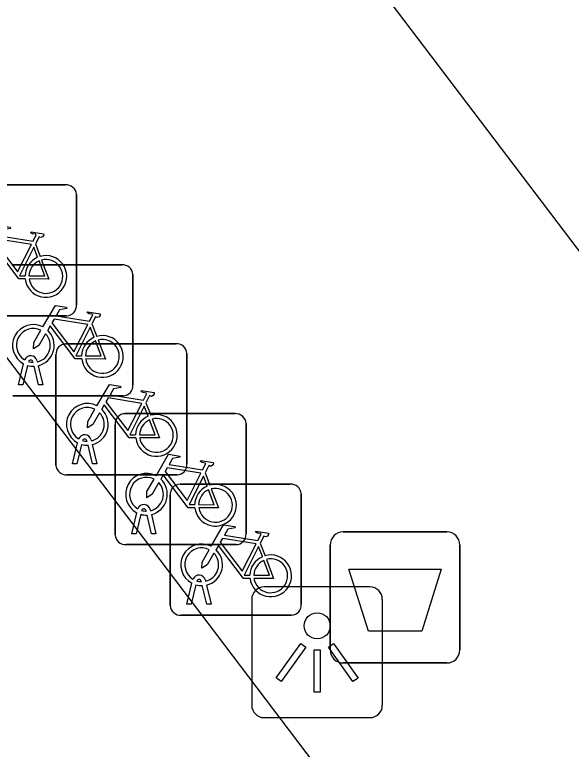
# Model space of a CAD drawing. Extents: x 160037 to 160839, y 385326 to 386441.
# Drawn here: x 160328.71 to 160332.95, y 385994.44 to 386000.04 of the extents above; entities that cross this region are included whole.
import ezdxf

# ---------------------------------------------------------------- set-up
doc = ezdxf.new("R2010")
doc.units = 0
for name, color, linetype in [('IMGEO_Afvalbak', 7, 'Continuous'), ('IMGEO_Fietsenrek', 7, 'Continuous'), ('IMGEO_Lichtpunt', 7, 'Continuous'), ('IMGEO_Pand_overbouw', 7, 'Continuous'), ('IMGEO_Rijbaan_lokaal_open', 7, 'Continuous')]:
    doc.layers.add(name, color=color, linetype=linetype)

msp = doc.modelspace()

# ---------------------------------------------------------------- linework, layer by layer
at = {"layer": 'IMGEO_Afvalbak'}
for p, q in [((160331.2141, 385996.0945), (160332.0039, 385996.0945)), ((160332.0039, 385996.0945), (160331.2141, 385996.0945)), ((160331.1141, 385995.1955), (160331.1141, 385995.9945)), ((160331.1141, 385995.9945), (160331.1141, 385995.1955)), ((160332.1039, 385995.9945), (160332.1039, 385995.1955)), ((160332.1039, 385995.1955), (160332.1039, 385995.9945)), ((160332.0039, 385995.0955), (160331.2141, 385995.0955)), ((160331.2141, 385995.0955), (160332.0039, 385995.0955))]:
    msp.add_line(p, q, dxfattribs=at)
msp.add_lwpolyline([(160331.2568, 385995.8094), (160331.9612, 385995.8094), (160331.8124, 385995.3385), (160331.4056, 385995.3385), (160331.2568, 385995.8094)], dxfattribs=at)
for centre, start, end in [((160331.2141, 385995.9945), 90, 180), ((160331.2141, 385995.9945), 90, 180), ((160332.0039, 385995.9945), 0, 90), ((160332.0039, 385995.9945), 360, 90), ((160331.2141, 385995.1955), 180, 270), ((160331.2141, 385995.1955), 180, 270), ((160332.0039, 385995.1955), 270, 0), ((160332.0039, 385995.1955), 270, 0)]:
    msp.add_arc(centre, 0.1, start, end, dxfattribs=at)
at = {"layer": 'IMGEO_Fietsenrek'}
for p, q in [((160328.2539, 385998.7415), (160329.0948, 385998.7415)), ((160329.0948, 385998.7415), (160328.2539, 385998.7415)), ((160329.1785, 385998.6671), (160329.1785, 385997.8262)), ((160329.1785, 385997.8262), (160329.1785, 385998.6671)), ((160328.8662, 385998.2912), (160328.9025, 385998.196)), ((160328.6849, 385998.1315), (160329.5258, 385998.1315)), ((160329.5258, 385998.1315), (160328.6849, 385998.1315)), ((160329.6095, 385998.0571), (160329.6095, 385997.2162)), ((160329.6095, 385997.2162), (160329.6095, 385998.0571)), ((160329.1041, 385997.7425), (160328.2632, 385997.7425)), ((160328.2632, 385997.7425), (160329.1041, 385997.7425)), ((160329.2972, 385997.6812), (160329.3335, 385997.586)), ((160329.0969, 385997.5295), (160329.9378, 385997.5295)), ((160329.9378, 385997.5295), (160329.0969, 385997.5295)), ((160329.0225, 385996.6049), (160329.0225, 385997.4458)), ((160329.0225, 385997.4458), (160329.0225, 385996.6049)), ((160330.0215, 385997.4551), (160330.0215, 385996.6142)), ((160330.0215, 385996.6142), (160330.0215, 385997.4551)), ((160328.7375, 385997.2163), (160328.7758, 385997.3763)), ((160328.8062, 385997.3641), (160328.7709, 385997.2163)), ((160328.8479, 385997.3879), (160328.8469, 385997.3922)), ((160328.889, 385997.2163), (160328.8551, 385997.358)), ((160328.8786, 385997.3994), (160328.8804, 385997.3915)), ((160328.8874, 385997.3623), (160328.9224, 385997.2163)), ((160328.7709, 385997.2163), (160328.7375, 385997.2163)), ((160328.9224, 385997.2163), (160328.889, 385997.2163)), ((160329.5351, 385997.1325), (160328.6942, 385997.1325)), ((160328.6942, 385997.1325), (160329.5351, 385997.1325)), ((160329.7092, 385997.0792), (160329.7455, 385996.984)), ((160329.5479, 385996.9965), (160330.3888, 385996.9965)), ((160330.3888, 385996.9965), (160329.5479, 385996.9965)), ((160329.4735, 385996.0719), (160329.4735, 385996.9128)), ((160329.4735, 385996.9128), (160329.4735, 385996.0719)), ((160330.4725, 385996.9221), (160330.4725, 385996.0812)), ((160330.4725, 385996.0812), (160330.4725, 385996.9221)), ((160329.2906, 385996.7974), (160329.2924, 385996.7895)), ((160329.1495, 385996.6143), (160329.1878, 385996.7743)), ((160329.2182, 385996.7621), (160329.1829, 385996.6143)), ((160329.2599, 385996.7859), (160329.2589, 385996.7902)), ((160329.301, 385996.6143), (160329.2671, 385996.756)), ((160329.2994, 385996.7603), (160329.3344, 385996.6143)), ((160329.1829, 385996.6143), (160329.1495, 385996.6143)), ((160329.3344, 385996.6143), (160329.301, 385996.6143)), ((160329.9471, 385996.5305), (160329.1062, 385996.5305)), ((160329.1062, 385996.5305), (160329.9471, 385996.5305)), ((160330.1602, 385996.5462), (160330.1965, 385996.451)), ((160329.9689, 385996.4585), (160330.8098, 385996.4585)), ((160330.8098, 385996.4585), (160329.9689, 385996.4585)), ((160329.8945, 385995.5339), (160329.8945, 385996.3748)), ((160329.8945, 385996.3748), (160329.8945, 385995.5339)), ((160330.8935, 385996.3841), (160330.8935, 385995.5432)), ((160330.8935, 385995.5432), (160330.8935, 385996.3841)), ((160329.6005, 385996.0813), (160329.6388, 385996.2413)), ((160329.7109, 385996.2529), (160329.7099, 385996.2572)), ((160329.7416, 385996.2644), (160329.7434, 385996.2565)), ((160329.6692, 385996.2291), (160329.6339, 385996.0813)), ((160329.752, 385996.0813), (160329.7181, 385996.223)), ((160329.7504, 385996.2273), (160329.7854, 385996.0813)), ((160329.6339, 385996.0813), (160329.6005, 385996.0813)), ((160329.7854, 385996.0813), (160329.752, 385996.0813)), ((160330.3981, 385995.9975), (160329.5572, 385995.9975)), ((160329.5572, 385995.9975), (160330.3981, 385995.9975)), ((160330.5812, 385996.0082), (160330.6175, 385995.913)), ((160330.0215, 385995.5433), (160330.0598, 385995.7033)), ((160330.0902, 385995.6911), (160330.0549, 385995.5433)), ((160330.1319, 385995.7149), (160330.1309, 385995.7192)), ((160330.173, 385995.5433), (160330.1391, 385995.685)), ((160330.1626, 385995.7264), (160330.1644, 385995.7185)), ((160330.1714, 385995.6893), (160330.2064, 385995.5433)), ((160330.0549, 385995.5433), (160330.0215, 385995.5433)), ((160330.2064, 385995.5433), (160330.173, 385995.5433)), ((160330.8191, 385995.4595), (160329.9782, 385995.4595)), ((160329.9782, 385995.4595), (160330.8191, 385995.4595))]:
    msp.add_line(p, q, dxfattribs=at)
for points in [[(160328.4921, 385998.2682), (160328.5868, 385998.4317), (160328.673, 385998.4179), (160328.6747, 385998.4092), (160328.6186, 385998.3983), (160328.5924, 385998.353), (160328.8476, 385998.3122)], [(160328.8476, 385998.3122), (160328.8726, 385998.361), (160328.8675, 385998.365), (160328.8443, 385998.3687), (160328.8316, 385998.3762), (160328.8306, 385998.3793), (160328.8328, 385998.3839), (160328.9276, 385998.3688), (160328.9299, 385998.3585), (160328.9205, 385998.3461), (160328.9081, 385998.3397), (160328.8936, 385998.3459), (160328.8662, 385998.2912)], [(160328.8347, 385998.287), (160328.5779, 385998.328), (160328.5612, 385998.2992), (160328.7282, 385998.0789), (160328.8347, 385998.287)], [(160328.7878, 385998.0235), (160328.7381, 385998.0236), (160328.5474, 385998.2753), (160328.5284, 385998.2425)], [(160328.8827, 385998.189), (160328.8534, 385998.2658), (160328.744, 385998.0477), (160328.7867, 385998.0476)], [(160328.8167, 385998.0475), (160328.9366, 385998.0473), (160328.8934, 385998.1609)], [(160328.9132, 385998.1678), (160328.9682, 385998.0232), (160328.8181, 385998.0235)], [(160328.9231, 385997.6582), (160329.0178, 385997.8217), (160329.104, 385997.8079), (160329.1057, 385997.7992), (160329.0496, 385997.7883), (160329.0234, 385997.743), (160329.2786, 385997.7022)], [(160329.2786, 385997.7022), (160329.3036, 385997.751), (160329.2985, 385997.755), (160329.2753, 385997.7587), (160329.2626, 385997.7662), (160329.2616, 385997.7693), (160329.2638, 385997.7739), (160329.3586, 385997.7588), (160329.3609, 385997.7485), (160329.3515, 385997.7361), (160329.3391, 385997.7297), (160329.3246, 385997.7359), (160329.2972, 385997.6812)], [(160329.2657, 385997.677), (160329.0089, 385997.718), (160328.9922, 385997.6892), (160329.1592, 385997.4689), (160329.2657, 385997.677)], [(160329.2188, 385997.4135), (160329.1691, 385997.4136), (160328.9784, 385997.6653), (160328.9594, 385997.6325)], [(160329.3137, 385997.579), (160329.2844, 385997.6558), (160329.175, 385997.4377), (160329.2177, 385997.4376)], [(160328.9438, 385997.6057), (160328.8922, 385997.5165), (160328.8523, 385997.4905), (160328.8535, 385997.538), (160328.908, 385997.6322)], [(160329.2477, 385997.4375), (160329.3676, 385997.4373), (160329.3244, 385997.5509)], [(160329.3442, 385997.5578), (160329.3992, 385997.4132), (160329.2491, 385997.4135)], [(160329.3351, 385997.0562), (160329.4298, 385997.2197), (160329.516, 385997.2059), (160329.5177, 385997.1972), (160329.4616, 385997.1863), (160329.4354, 385997.141), (160329.6906, 385997.1002)], [(160329.6906, 385997.1002), (160329.7156, 385997.149), (160329.7105, 385997.153), (160329.6873, 385997.1567), (160329.6746, 385997.1642), (160329.6736, 385997.1673), (160329.6758, 385997.1719), (160329.7706, 385997.1568), (160329.7729, 385997.1465), (160329.7635, 385997.1341), (160329.7511, 385997.1277), (160329.7366, 385997.1339), (160329.7092, 385997.0792)], [(160329.6777, 385997.075), (160329.4209, 385997.116), (160329.4042, 385997.0872), (160329.5712, 385996.8669), (160329.6777, 385997.075)], [(160329.3558, 385997.0037), (160329.3042, 385996.9145), (160329.2643, 385996.8885), (160329.2655, 385996.936), (160329.32, 385997.0302)], [(160329.6308, 385996.8115), (160329.5811, 385996.8116), (160329.3904, 385997.0633), (160329.3714, 385997.0305)], [(160329.7257, 385996.977), (160329.6964, 385997.0538), (160329.587, 385996.8357), (160329.6297, 385996.8356)], [(160329.6597, 385996.8355), (160329.7796, 385996.8353), (160329.7364, 385996.9489)], [(160329.7562, 385996.9558), (160329.8112, 385996.8112), (160329.6611, 385996.8115)], [(160329.7861, 385996.5232), (160329.8808, 385996.6867), (160329.967, 385996.6729), (160329.9687, 385996.6642), (160329.9126, 385996.6533), (160329.8864, 385996.608), (160330.1416, 385996.5672)], [(160330.1416, 385996.5672), (160330.1666, 385996.616), (160330.1615, 385996.62), (160330.1383, 385996.6237), (160330.1256, 385996.6312), (160330.1246, 385996.6343), (160330.1268, 385996.6389), (160330.2216, 385996.6238), (160330.2239, 385996.6135), (160330.2145, 385996.6011), (160330.2021, 385996.5947), (160330.1876, 385996.6009), (160330.1602, 385996.5462)], [(160330.1287, 385996.542), (160329.8719, 385996.583), (160329.8552, 385996.5542), (160330.0222, 385996.3339), (160330.1287, 385996.542)], [(160330.0818, 385996.2785), (160330.0321, 385996.2786), (160329.8414, 385996.5303), (160329.8224, 385996.4975)], [(160330.1767, 385996.444), (160330.1474, 385996.5208), (160330.038, 385996.3027), (160330.0807, 385996.3026)], [(160329.8068, 385996.4707), (160329.7552, 385996.3815), (160329.7153, 385996.3555), (160329.7165, 385996.403), (160329.771, 385996.4972)], [(160330.1107, 385996.3025), (160330.2306, 385996.3023), (160330.1874, 385996.4159)], [(160330.2072, 385996.4228), (160330.2622, 385996.2782), (160330.1121, 385996.2785)], [(160330.2071, 385995.9852), (160330.3018, 385996.1487), (160330.388, 385996.1349), (160330.3897, 385996.1262), (160330.3336, 385996.1153), (160330.3074, 385996.07), (160330.5626, 385996.0292)], [(160330.5626, 385996.0292), (160330.5876, 385996.078), (160330.5825, 385996.082), (160330.5593, 385996.0857), (160330.5466, 385996.0932), (160330.5456, 385996.0963), (160330.5478, 385996.1009), (160330.6426, 385996.0858), (160330.6449, 385996.0755), (160330.6355, 385996.0631), (160330.6231, 385996.0567), (160330.6086, 385996.0629), (160330.5812, 385996.0082)], [(160330.5497, 385996.004), (160330.2929, 385996.045), (160330.2762, 385996.0162), (160330.4432, 385995.7959), (160330.5497, 385996.004)], [(160330.2278, 385995.9327), (160330.1762, 385995.8435), (160330.1363, 385995.8175), (160330.1375, 385995.865), (160330.192, 385995.9592)], [(160330.5028, 385995.7405), (160330.4531, 385995.7406), (160330.2624, 385995.9923), (160330.2434, 385995.9595)], [(160330.5977, 385995.906), (160330.5684, 385995.9828), (160330.459, 385995.7647), (160330.5017, 385995.7646)], [(160330.5317, 385995.7645), (160330.6516, 385995.7643), (160330.6084, 385995.8779)], [(160330.6282, 385995.8848), (160330.6832, 385995.7402), (160330.5331, 385995.7405)]]:
    msp.add_lwpolyline(points, dxfattribs=at)
for centre, radius, start, end in [((160329.1006, 385998.6638), 0.0779, 2.4484, 94.2845), ((160329.1006, 385998.6638), 0.0779, 2.4484, 94.2845), ((160328.9457, 385998.0429), 0.159, 187.0065, 105.7708), ((160328.9457, 385998.0429), 0.159, 113.3408, 178.3217), ((160328.9457, 385998.0429), 0.129, 113.923, 177.9556), ((160328.9457, 385998.0429), 0.129, 188.6715, 104.5883), ((160329.5316, 385998.0538), 0.0779, 2.4484, 94.2845), ((160329.5316, 385998.0538), 0.0779, 2.4484, 94.2845), ((160329.1008, 385997.8204), 0.0779, 272.4484, 4.2845), ((160329.1008, 385997.8204), 0.0779, 272.4484, 4.2845), ((160328.8501, 385997.5169), 0.159, 62.6766, 242.1369), ((160328.8501, 385997.5169), 0.129, 63.3192, 238.903), ((160328.8501, 385997.5169), 0.129, 283.6043, 43.4302), ((160328.8501, 385997.5169), 0.159, 283.5766, 46.6042), ((160329.3767, 385997.4329), 0.159, 113.3408, 178.3217), ((160329.3767, 385997.4329), 0.159, 187.0065, 105.7708), ((160329.1002, 385997.4516), 0.0779, 92.4484, 184.2845), ((160329.1002, 385997.4516), 0.0779, 92.4484, 184.2845), ((160329.3767, 385997.4329), 0.129, 113.923, 177.9556), ((160329.3767, 385997.4329), 0.129, 188.6715, 104.5883), ((160329.9436, 385997.4518), 0.0779, 2.4484, 94.2845), ((160329.9436, 385997.4518), 0.0779, 2.4484, 94.2845), ((160328.8299, 385997.3883), 0.0499, 12.8025, 158.6934), ((160328.8501, 385997.5169), 0.159, 253.9967, 271.7867), ((160328.8299, 385997.3883), 0.0174, 12.8025, 163.4502), ((160328.8501, 385997.5169), 0.129, 253.415, 269.0204), ((160329.5318, 385997.2104), 0.0779, 272.4484, 4.2845), ((160329.5318, 385997.2104), 0.0779, 272.4484, 4.2845), ((160329.2621, 385996.9149), 0.159, 62.6766, 242.1369), ((160329.2621, 385996.9149), 0.129, 63.3192, 238.903), ((160329.2621, 385996.9149), 0.159, 283.5766, 46.6042), ((160329.2621, 385996.9149), 0.129, 283.6043, 43.4302), ((160329.5512, 385996.9186), 0.0779, 92.4484, 184.2845), ((160329.5512, 385996.9186), 0.0779, 92.4484, 184.2845), ((160329.7887, 385996.8309), 0.159, 113.3408, 178.3217), ((160329.7887, 385996.8309), 0.159, 187.0065, 105.7708), ((160330.3946, 385996.9188), 0.0779, 2.4484, 94.2845), ((160330.3946, 385996.9188), 0.0779, 2.4484, 94.2845), ((160329.7887, 385996.8309), 0.129, 113.923, 177.9556), ((160329.7887, 385996.8309), 0.129, 188.6715, 104.5883), ((160329.2419, 385996.7863), 0.0499, 12.8025, 158.6934), ((160329.2419, 385996.7863), 0.0174, 12.8025, 163.4502), ((160329.2621, 385996.9149), 0.159, 253.9967, 271.7867), ((160329.2621, 385996.9149), 0.129, 253.415, 269.0204), ((160329.1004, 385996.6082), 0.0779, 182.4484, 274.2845), ((160329.1004, 385996.6082), 0.0779, 182.4484, 274.2845), ((160329.9438, 385996.6084), 0.0779, 272.4484, 4.2845), ((160329.9438, 385996.6084), 0.0779, 272.4484, 4.2845), ((160329.7131, 385996.3819), 0.159, 62.6766, 242.1369), ((160329.7131, 385996.3819), 0.129, 63.3192, 238.903), ((160329.7131, 385996.3819), 0.129, 283.6043, 43.4302), ((160329.7131, 385996.3819), 0.159, 283.5766, 46.6042), ((160329.9722, 385996.3806), 0.0779, 92.4484, 184.2845), ((160329.9722, 385996.3806), 0.0779, 92.4484, 184.2845), ((160330.8156, 385996.3808), 0.0779, 2.4484, 94.2845), ((160330.8156, 385996.3808), 0.0779, 2.4484, 94.2845), ((160330.2397, 385996.2979), 0.159, 113.3408, 178.3217), ((160330.2397, 385996.2979), 0.159, 187.0065, 105.7708), ((160330.2397, 385996.2979), 0.129, 113.923, 177.9556), ((160330.2397, 385996.2979), 0.129, 188.6715, 104.5883), ((160329.6929, 385996.2533), 0.0499, 12.8025, 158.6934), ((160329.6929, 385996.2533), 0.0174, 12.8025, 163.4502), ((160329.7131, 385996.3819), 0.129, 253.415, 269.0204), ((160329.7131, 385996.3819), 0.159, 253.9967, 271.7867), ((160329.5514, 385996.0752), 0.0779, 182.4484, 274.2845), ((160329.5514, 385996.0752), 0.0779, 182.4484, 274.2845), ((160330.3948, 385996.0754), 0.0779, 272.4484, 4.2845), ((160330.3948, 385996.0754), 0.0779, 272.4484, 4.2845), ((160330.1341, 385995.8439), 0.159, 62.6766, 242.1369), ((160330.1341, 385995.8439), 0.129, 63.3192, 238.903), ((160330.1341, 385995.8439), 0.159, 283.5766, 46.6042), ((160330.1341, 385995.8439), 0.129, 283.6043, 43.4302), ((160330.6607, 385995.7599), 0.159, 113.3408, 178.3217), ((160330.6607, 385995.7599), 0.159, 187.0065, 105.7708), ((160330.6607, 385995.7599), 0.129, 113.923, 177.9556), ((160330.6607, 385995.7599), 0.129, 188.6715, 104.5883), ((160330.1139, 385995.7153), 0.0499, 12.8025, 158.6934), ((160330.1139, 385995.7153), 0.0174, 12.8025, 163.4502), ((160330.1341, 385995.8439), 0.159, 253.9967, 271.7867), ((160330.1341, 385995.8439), 0.129, 253.415, 269.0204), ((160329.9724, 385995.5372), 0.0779, 182.4484, 274.2845), ((160329.9724, 385995.5372), 0.0779, 182.4484, 274.2845), ((160330.8158, 385995.5374), 0.0779, 272.4484, 4.2845), ((160330.8158, 385995.5374), 0.0779, 272.4484, 4.2845)]:
    msp.add_arc(centre, radius, start, end, dxfattribs=at)
at = {"layer": 'IMGEO_Lichtpunt'}
for p, q in [((160331.4176, 385995.6751), (160330.6105, 385995.6751)), ((160331.4176, 385995.6751), (160330.6105, 385995.6751)), ((160330.5158, 385995.5805), (160330.5158, 385994.7733)), ((160330.5158, 385995.5805), (160330.5158, 385994.7733)), ((160331.5123, 385994.7733), (160331.5123, 385995.5805)), ((160331.5123, 385994.7733), (160331.5123, 385995.5805)), ((160330.6105, 385994.6787), (160331.4176, 385994.6787)), ((160330.6105, 385994.6787), (160331.4176, 385994.6787))]:
    msp.add_line(p, q, dxfattribs=at)
for points in [[(160330.8902, 385995.2438), (160330.9287, 385995.2163), (160330.7414, 385994.9539), (160330.7029, 385994.9814), (160330.8902, 385995.2438)], [(160331.1016, 385995.2161), (160331.1402, 385995.2435), (160331.3269, 385994.9806), (160331.2883, 385994.9532), (160331.1016, 385995.2161)], [(160330.9917, 385995.1961), (160331.039, 385995.1961), (160331.039, 385994.8737), (160330.9917, 385994.8737), (160330.9917, 385995.1961)]]:
    msp.add_lwpolyline(points, dxfattribs=at)
msp.add_circle((160331.0154, 385995.3784), 0.0994, dxfattribs=at)
for centre, start, end in [((160330.6105, 385995.5805), 90, 180), ((160330.6105, 385995.5805), 90, 180), ((160331.4176, 385995.5805), 0, 90), ((160331.4176, 385995.5805), 0, 90), ((160330.6105, 385994.7733), 180, 270), ((160330.6105, 385994.7733), 180, 270), ((160331.4176, 385994.7733), 270, 0), ((160331.4176, 385994.7733), 270, 360)]:
    msp.add_arc(centre, 0.0946, start, end, dxfattribs=at)
at = {"layer": 'IMGEO_Pand_overbouw'}
msp.add_lwpolyline([(160343.732, 385987.245), (160334.064, 386000), (160330.831, 386004.266), (160329.174, 386003.291), (160331.673, 386000), (160342.227, 385986.103)], close=True, dxfattribs=at)
at = {"layer": 'IMGEO_Rijbaan_lokaal_open'}
msp.add_lwpolyline([(160328.26, 385997.929), (160351.422, 385967.377)], dxfattribs=at)

doc.saveas('drawing.dxf')
